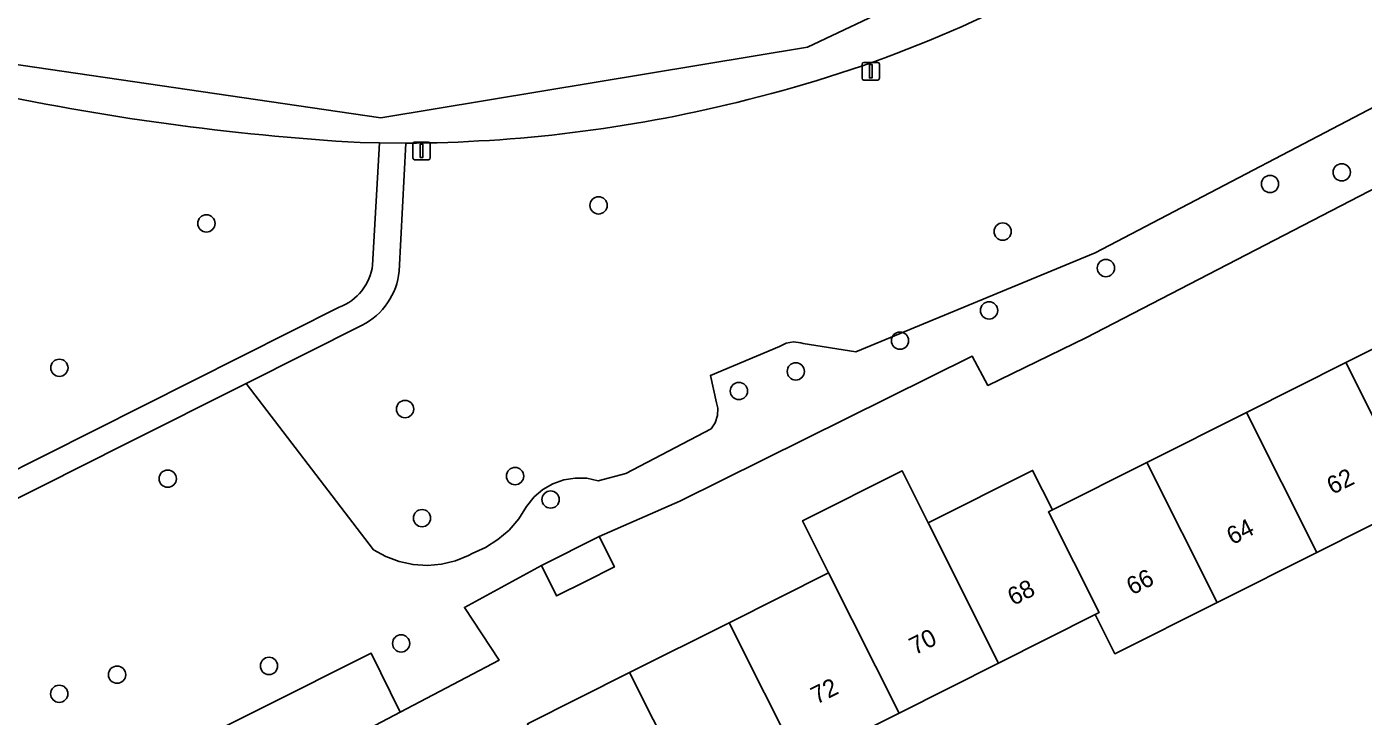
# Model space of a CAD drawing. Extents: x 157793 to 159380, y 380877 to 382313.
# Drawn here: x 158715.3 to 158791, y 381849.1 to 381888.2 of the extents above; entities that cross this region are included whole.
import ezdxf

# ---------------------------------------------------------------- set-up
doc = ezdxf.new("R2010")
doc.units = 0
for name, color, linetype in [('IMGEO_Boom', 7, 'Continuous'), ('IMGEO_Erf', 7, 'Continuous'), ('IMGEO_Fietspad_gesloten', 7, 'Continuous'), ('IMGEO_Groenvoorziening', 7, 'Continuous'), ('IMGEO_Lichtmast', 7, 'Continuous'), ('IMGEO_Pand', 7, 'Continuous'), ('IMGEO_Pand_nummerreeks', 7, 'Continuous'), ('IMGEO_Voetpad_halfverhard', 7, 'Continuous')]:
    doc.layers.add(name, color=color, linetype=linetype)

msp = doc.modelspace()

# ---------------------------------------------------------------- linework, layer by layer
at = {"layer": 'IMGEO_Boom'}
for centre in [(158785.756, 381879.286), (158789.821, 381879.948), (158747.7, 381878.072), (158725.476, 381877.048), (158770.602, 381876.587), (158776.453, 381874.517), (158769.834, 381872.114), (158764.783, 381870.4), (158717.142, 381868.861), (158758.879, 381868.656), (158755.653, 381867.544), (158736.734, 381866.521), (158742.969, 381862.72), (158723.283, 381862.573), (158744.981, 381861.392), (158737.694, 381860.337), (158736.511, 381853.231), (158720.413, 381851.459), (158729.023, 381851.957), (158717.133, 381850.376)]:
    msp.add_circle(centre, 0.489, dxfattribs=at)
at = {"layer": 'IMGEO_Erf'}
for points in [[(158797.25, 381881.926), (158775.323, 381870.568), (158769.77, 381867.86), (158768.868, 381869.526), (158752.303, 381861.293), (158747.737, 381859.287), (158748.598, 381857.571), (158746.959, 381856.748), (158745.321, 381855.926), (158744.46, 381857.642), (158740.096, 381855.278), (158742.065, 381852.291), (158736.465, 381849.341), (158725.005, 381843.303)], [(158730.202, 381828.457), (158729.217, 381829.584), (158730.101, 381830.368), (158728.948, 381831.668), (158728.064, 381830.884), (158721.999, 381837.795), (158726.111, 381841.433), (158727.875, 381839.439), (158733.065, 381842.045), (158738.704, 381844.876), (158744.192, 381847.631), (158743.67, 381848.67), (158749.462, 381851.578), (158755.101, 381854.409), (158760.74, 381857.24), (158759.259, 381860.189), (158764.898, 381863.02), (158766.379, 381860.071), (158772.298, 381863.042), (158773.422, 381860.803), (158778.782, 381863.494), (158784.422, 381866.325), (158790.061, 381869.156), (158795.7, 381871.987)], [(158794.047, 381861.217), (158788.407, 381858.386), (158782.767, 381855.554), (158776.968, 381852.643), (158775.851, 381854.867), (158770.372, 381852.117), (158764.733, 381849.286), (158759.094, 381846.455), (158753.455, 381843.623), (158747.998, 381840.884)]]:
    msp.add_lwpolyline(points, dxfattribs=at)
at = {"layer": 'IMGEO_Fietspad_gesloten'}
for points in [[(158818.926, 381970.156), (158818.839, 381970.471), (158810.346, 381939.992), (158799.381, 381916.828), (158780.958, 381897.186), (158759.536, 381887.05), (158735.352, 381883.031), (158703.315, 381887.715), (158701.997, 381887.618)], [(158734.185, 381881.633), (158735.281, 381881.619), (158736.781, 381881.6)]]:
    msp.add_lwpolyline(points, dxfattribs=at)
for centre, radius, start, end in [((158738.742, 381954.774), 72.822, 283.32765, 300.32559), ((158742.469, 382023.036), 141.646, 257.70556, 266.64702), ((158736.484, 381961.143), 79.544, 270.21381, 283.85263)]:
    msp.add_arc(centre, radius, start, end, dxfattribs=at)
at = {"layer": 'IMGEO_Groenvoorziening'}
for points in [[(158768.868, 381869.526), (158769.77, 381867.86), (158775.323, 381870.568), (158797.25, 381881.926), (158803.167, 381884.991), (158802.463, 381886.428), (158815.423, 381893.026), (158820.877, 381882.189), (158821.021, 381881.899), (158822.551, 381882.652), (158821.826, 381884.175)], [(158794.985, 381885.397), (158775.851, 381875.381), (158762.281, 381869.764), (158759.297, 381870.238), (158759.173, 381870.277), (158758.751, 381870.327), (158758.331, 381870.259), (158757.947, 381870.076), (158754.04, 381868.433), (158754.388, 381866.867), (158754.455, 381866.566), (158754.443, 381866.148), (158754.314, 381865.75), (158754.077, 381865.406), (158749.241, 381862.868), (158747.669, 381862.46), (158747.03, 381862.595), (158746.377, 381862.612), (158745.732, 381862.509), (158745.116, 381862.29), (158744.551, 381861.963), (158744.054, 381861.538), (158743.624, 381860.992), (158743.173, 381860.291), (158742.627, 381859.663), (158741.996, 381859.119), (158741.293, 381858.671), (158740.534, 381858.329), (158740.332, 381858.223), (158739.585, 381857.919), (158738.801, 381857.729), (158737.998, 381857.658), (158737.193, 381857.706), (158736.403, 381857.872), (158735.648, 381858.154), (158734.942, 381858.545), (158727.734, 381867.977), (158720.88, 381864.533), (158716.178, 381862.166), (158706.642, 381857.397)], [(158734.298, 381871.275), (158727.734, 381867.977), (158734.942, 381858.545), (158735.648, 381858.154), (158736.403, 381857.872), (158737.193, 381857.706), (158737.998, 381857.658), (158738.801, 381857.729), (158739.585, 381857.919), (158740.332, 381858.223), (158740.534, 381858.329), (158741.293, 381858.671), (158741.996, 381859.119), (158742.627, 381859.663), (158743.173, 381860.291), (158743.624, 381860.992), (158744.054, 381861.538), (158744.551, 381861.963), (158745.116, 381862.29), (158745.732, 381862.509), (158746.377, 381862.612), (158747.03, 381862.595), (158747.669, 381862.46), (158749.241, 381862.868), (158754.077, 381865.406), (158754.314, 381865.75), (158754.443, 381866.148), (158754.455, 381866.566), (158754.388, 381866.867), (158754.04, 381868.433), (158757.947, 381870.076), (158758.331, 381870.259), (158758.751, 381870.327), (158759.173, 381870.277), (158759.297, 381870.238), (158762.281, 381869.764), (158775.851, 381875.381), (158794.985, 381885.397)], [(158708.331, 381881.654), (158705.207, 381858.316), (158733.004, 381872.292)], [(158735.281, 381881.619), (158734.185, 381881.633)], [(158734.897, 381874.69), (158735.281, 381881.619)], [(158736.781, 381881.6), (158736.401, 381874.348)], [(158717.603, 381839.698), (158717.997, 381839.26), (158722.273, 381846.383), (158734.818, 381852.671), (158736.465, 381849.341), (158742.065, 381852.291), (158740.096, 381855.278), (158744.46, 381857.642), (158747.737, 381859.287), (158752.303, 381861.293), (158768.868, 381869.526)]]:
    msp.add_lwpolyline(points, dxfattribs=at)
msp.add_lwpolyline([(158736.465, 381849.341), (158734.818, 381852.671), (158722.273, 381846.383), (158717.997, 381839.26), (158720.599, 381836.372), (158723.107, 381840.745), (158725.005, 381843.303)], close=True, dxfattribs=at)
for centre, radius, start, end in [((158738.742, 381954.774), 72.822, 283.32765, 300.32559), ((158742.469, 382023.036), 141.646, 257.70556, 266.64702), ((158736.484, 381961.143), 79.544, 270.21381, 283.85263), ((158731.926, 381875.09), 2.998, 291.08239, 352.34193), ((158732.547, 381874.729), 3.873, 296.87789, 354.35073)]:
    msp.add_arc(centre, radius, start, end, dxfattribs=at)
at = {"layer": 'IMGEO_Lichtmast'}
for p, q in [((158762.632, 381885.278), (158762.632, 381886.078)), ((158762.632, 381886.078), (158762.632, 381885.278)), ((158762.732, 381886.178), (158763.522, 381886.178)), ((158763.522, 381886.178), (158762.732, 381886.178)), ((158763.622, 381886.078), (158763.622, 381885.278)), ((158763.622, 381885.278), (158763.622, 381886.078)), ((158763.522, 381885.178), (158762.732, 381885.178)), ((158762.732, 381885.178), (158763.522, 381885.178)), ((158737.174, 381880.762), (158737.174, 381881.562)), ((158737.174, 381881.562), (158737.174, 381880.762)), ((158737.274, 381881.662), (158738.064, 381881.662)), ((158738.064, 381881.662), (158737.274, 381881.662)), ((158738.164, 381881.562), (158738.164, 381880.762)), ((158738.164, 381880.762), (158738.164, 381881.562)), ((158738.064, 381880.662), (158737.274, 381880.662)), ((158737.274, 381880.662), (158738.064, 381880.662))]:
    msp.add_line(p, q, dxfattribs=at)
for points in [[(158763.052, 381886.053), (158763.202, 381886.053), (158763.202, 381885.303), (158763.052, 381885.303), (158763.052, 381886.053)], [(158737.594, 381881.537), (158737.744, 381881.537), (158737.744, 381880.787), (158737.594, 381880.787), (158737.594, 381881.537)]]:
    msp.add_lwpolyline(points, dxfattribs=at)
for centre, start, end in [((158762.732, 381886.078), 90, 180), ((158762.732, 381886.078), 90, 180), ((158763.522, 381886.078), 0, 90), ((158763.522, 381886.078), 360, 90), ((158762.732, 381885.278), 180, 270), ((158762.732, 381885.278), 180, 270), ((158763.522, 381885.278), 270, 0), ((158763.522, 381885.278), 270, 0), ((158737.274, 381881.562), 90, 180), ((158737.274, 381881.562), 90, 180), ((158738.064, 381881.562), 0, 90), ((158738.064, 381881.562), 360, 90), ((158737.274, 381880.762), 180, 270), ((158737.274, 381880.762), 180, 270), ((158738.064, 381880.762), 270, 0), ((158738.064, 381880.762), 270, 0)]:
    msp.add_arc(centre, 0.1, start, end, dxfattribs=at)
at = {"layer": 'IMGEO_Pand'}
for points in [[(158799.685, 381864.048), (158795.7, 381871.987), (158790.061, 381869.156), (158794.047, 381861.217)], [(158794.047, 381861.217), (158790.061, 381869.156), (158784.422, 381866.325), (158788.407, 381858.386)], [(158782.767, 381855.554), (158788.407, 381858.386), (158784.422, 381866.325), (158778.782, 381863.494)], [(158782.767, 381855.554), (158778.782, 381863.494), (158773.422, 381860.803), (158773.193, 381860.688), (158776.072, 381854.978), (158775.851, 381854.867), (158776.968, 381852.643)], [(158760.74, 381857.24), (158764.733, 381849.286), (158770.372, 381852.117), (158766.379, 381860.071), (158764.898, 381863.02), (158759.259, 381860.189)], [(158770.372, 381852.117), (158775.851, 381854.867), (158776.072, 381854.978), (158773.193, 381860.688), (158773.422, 381860.803), (158772.298, 381863.042), (158766.379, 381860.071)], [(158747.737, 381859.287), (158744.46, 381857.642), (158745.321, 381855.926), (158746.959, 381856.748), (158748.598, 381857.571)], [(158760.74, 381857.24), (158755.101, 381854.409), (158759.094, 381846.455), (158764.733, 381849.286)], [(158759.094, 381846.455), (158755.101, 381854.409), (158749.462, 381851.578), (158753.455, 381843.623)], [(158749.462, 381851.578), (158743.67, 381848.67), (158744.192, 381847.631), (158744.375, 381847.723), (158747.821, 381840.795), (158747.998, 381840.884), (158753.455, 381843.623)]]:
    msp.add_lwpolyline(points, close=True, dxfattribs=at)
at = {"layer": 'IMGEO_Voetpad_halfverhard'}
for points in [[(158736.401, 381874.348), (158736.781, 381881.6), (158735.281, 381881.619), (158734.897, 381874.69)], [(158733.004, 381872.292), (158705.207, 381858.316), (158704.972, 381856.563), (158706.642, 381857.397), (158716.178, 381862.166), (158720.88, 381864.533), (158727.734, 381867.977), (158734.298, 381871.275)]]:
    msp.add_lwpolyline(points, dxfattribs=at)
for centre, radius, start, end in [((158731.926, 381875.09), 2.998, 291.08239, 352.34193), ((158732.547, 381874.729), 3.873, 296.87789, 354.35073)]:
    msp.add_arc(centre, radius, start, end, dxfattribs=at)

# ---------------------------------------------------------------- texts
at = {"layer": 'IMGEO_Pand_nummerreeks'}
for s, rotation, p in [('62', 26.65779, (158789.294, 381861.651)), ('64', 26.65779, (158783.618, 381858.8)), ('66', 26.65779, (158777.939, 381855.949)), ('68', 26.65796, (158771.2, 381855.351)), ('70', 26.65796, (158765.629, 381852.555)), ('72', 26.65796, (158760.052, 381849.755))]:
    msp.add_text(s, height=1, rotation=rotation, dxfattribs=at).set_placement(p)

doc.saveas('drawing.dxf')
